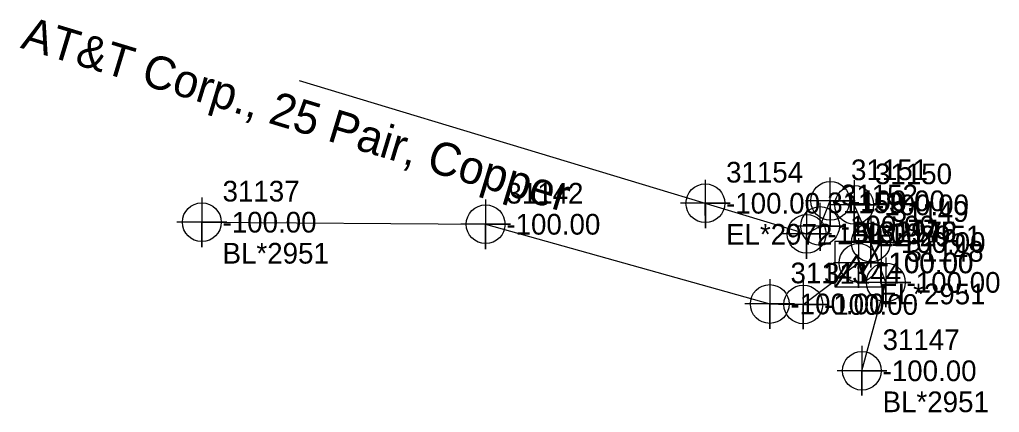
# Model space of a CAD drawing. Extents: x 2083698 to 2094313, y 743246 to 752873.
# Drawn here: x 2089853.3 to 2089971.5, y 743372.2 to 743419.7 of the extents above; entities that cross this region are included whole.
import ezdxf

# ---------------------------------------------------------------- set-up
doc = ezdxf.new("R2010")
doc.units = 0
for name, color, linetype in [('Exist Other Culture Area Outline', 7, 'Continuous'), ('Exist Property Iron Pin Leader', 7, 'Continuous'), ('Exist Property Iron Pin Text', 7, 'Continuous'), ('Exist Property Monument Leader', 7, 'Continuous'), ('Exist Property Monument Text', 7, 'Continuous'), ('Exist Right of Way Line Leader', 7, 'Continuous'), ('Exist Right of Way Line Text', 7, 'Continuous'), ('Exist Roads EOP Cogo Number', 7, 'Continuous'), ('Exist Roads EOP Cogo Point CELL', 7, 'Continuous'), ('Exist Utilities Power UG Cable SUE LOS B', 7, 'Continuous'), ('Exist Utilities Telephone UG Conduit SUE LOS B', 7, 'Continuous'), ('Exist Utilities Telephone UG Conduit SUE LOS B Text', 7, 'Continuous'), ('Scratch_Level_2', 7, 'Continuous'), ('Scratch_Level_3', 7, 'Continuous')]:
    doc.layers.add(name, color=color, linetype=linetype)

msp = doc.modelspace()

# ---------------------------------------------------------------- linework, layer by layer
at = {"layer": 'Exist Other Culture Area Outline'}
msp.add_line((2089954.58, 743390.3), (2089954.58, 743390.3), dxfattribs=at)
msp.add_lwpolyline([(2089951.73, 743392.91), (2089957.28, 743392.91), (2089957.28, 743387.36), (2089951.73, 743387.36)], close=True, dxfattribs=at)
for points in [[(2089951.73, 743387.36), (2089954.38, 743391.3), (2089955, 743389.09), (2089957.28, 743392.91)], [(2089951.8, 743387.36), (2089954.38, 743391.09), (2089954.96, 743388.91), (2089957.28, 743392.75)]]:
    msp.add_lwpolyline(points, dxfattribs=at)
at = {"layer": 'Exist Property Iron Pin Text'}
for points in [[(2089954.03, 743400.31), (2089954.03, 743394.31), (2089954.03, 743397.31), (2089957.03, 743397.31), (2089951.03, 743397.31)], [(2089875.3, 743398.22), (2089875.3, 743392.22), (2089875.3, 743395.22), (2089878.3, 743395.22), (2089872.3, 743395.22)], [(2089909.55, 743397.97), (2089909.55, 743391.97), (2089909.55, 743394.97), (2089912.55, 743394.97), (2089906.55, 743394.97)], [(2089956.03, 743395.76), (2089956.03, 743389.76), (2089956.03, 743392.76), (2089959.03, 743392.76), (2089953.03, 743392.76)], [(2089954.54, 743393.3), (2089954.54, 743387.3), (2089954.54, 743390.3), (2089957.54, 743390.3), (2089951.54, 743390.3)], [(2089957.84, 743390.95), (2089957.84, 743384.95), (2089957.84, 743387.95), (2089960.84, 743387.95), (2089954.84, 743387.95)], [(2089943.83, 743388.34), (2089943.83, 743382.34), (2089943.83, 743385.34), (2089946.83, 743385.34), (2089940.83, 743385.34)], [(2089947.88, 743388.28), (2089947.88, 743382.28), (2089947.88, 743385.28), (2089950.88, 743385.28), (2089944.88, 743385.28)], [(2089954.95, 743380.27), (2089954.95, 743374.27), (2089954.95, 743377.27), (2089957.95, 743377.27), (2089951.95, 743377.27)]]:
    msp.add_lwpolyline(points, dxfattribs=at)
for centre in [(2089954.03, 743397.31), (2089875.3, 743395.22), (2089909.55, 743394.97), (2089956.03, 743392.76), (2089954.54, 743390.3), (2089957.84, 743387.95), (2089943.83, 743385.34), (2089947.88, 743385.28), (2089954.95, 743377.27)]:
    msp.add_circle(centre, 2.34, dxfattribs=at)
at = {"layer": 'Exist Right of Way Line Text'}
for points in [[(2089936.03, 743400.33), (2089936.06, 743394.51), (2089936.04, 743397.51), (2089939.06, 743397.51), (2089933.06, 743397.51)], [(2089951.1, 743400.62), (2089951.14, 743394.8), (2089951.12, 743397.8), (2089954.14, 743397.8), (2089948.14, 743397.8)], [(2089949.87, 743397.58), (2089949.91, 743391.76), (2089949.89, 743394.76), (2089952.91, 743394.76), (2089946.91, 743394.76)], [(2089948.25, 743396.62), (2089948.28, 743390.81), (2089948.27, 743393.81), (2089951.28, 743393.81), (2089945.28, 743393.81)]]:
    msp.add_lwpolyline(points, dxfattribs=at)
for centre in [(2089936.06, 743397.51), (2089951.14, 743397.8), (2089948.28, 743393.81), (2089949.91, 743394.76)]:
    msp.add_circle(centre, 2.34, dxfattribs=at)
at = {"layer": 'Exist Utilities Power UG Cable SUE LOS B'}
for points in [[(2089954.95, 743377.27), (2089957.84, 743387.95), (2089956.03, 743392.76), (2089954.03, 743397.31)], [(2089875.3, 743395.22), (2089909.55, 743394.97), (2089943.83, 743385.34), (2089947.88, 743385.28), (2089954.54, 743390.3)]]:
    msp.add_lwpolyline(points, dxfattribs=at)
at = {"layer": 'Exist Utilities Telephone UG Conduit SUE LOS B'}
msp.add_lwpolyline([(2089887.06, 743412.35), (2089948.28, 743393.81), (2089949.91, 743394.76), (2089951.14, 743397.8)], dxfattribs=at)

# ---------------------------------------------------------------- texts
at = {"layer": 'Exist Property Iron Pin Leader'}
for s, p in [('31150', (2089956.53, 743399.81)), ('31137', (2089877.8, 743397.72)), ('31142', (2089912.05, 743397.47)), ('31149', (2089958.53, 743395.26)), ('31145', (2089957.04, 743392.8)), ('31148', (2089960.34, 743390.45)), ('31143', (2089946.33, 743387.84)), ('31144', (2089950.38, 743387.78)), ('31147', (2089957.45, 743379.77))]:
    msp.add_text(s, height=2.5, dxfattribs=at).set_placement(p)
at = {"layer": 'Exist Property Monument Leader'}
for s, p in [('EL*2951', (2089956.53, 743392.31)), ('BL*2951', (2089877.8, 743390.22)), ('EL*2951', (2089957.04, 743385.3)), ('BL*2951', (2089957.45, 743372.27))]:
    msp.add_text(s, height=2.5, dxfattribs=at).set_placement(p)
at = {"layer": 'Exist Property Monument Text'}
for p in [(2089956.53, 743396.06), (2089877.8, 743393.97), (2089912.05, 743393.72), (2089958.53, 743391.51), (2089957.04, 743389.05), (2089960.34, 743386.7), (2089946.33, 743384.09), (2089950.38, 743384.03), (2089957.45, 743376.02)]:
    msp.add_text('-100.00', height=2.5, dxfattribs=at).set_placement(p)
at = {"layer": 'Exist Right of Way Line Leader'}
for s, p in [('31154', (2089938.56, 743400.01)), ('31151', (2089953.64, 743400.3)), ('31152', (2089952.41, 743397.26)), ('31153', (2089950.78, 743396.31))]:
    msp.add_text(s, height=2.5, dxfattribs=at).set_placement(p)
at = {"layer": 'Exist Roads EOP Cogo Number'}
msp.add_text('-100.00', height=2.5, dxfattribs=at).set_placement((2089957.08, 743389.05))
at = {"layer": 'Exist Roads EOP Cogo Point CELL'}
msp.add_text('31146', height=2.5, dxfattribs=at).set_placement((2089957.08, 743392.8))
at = {"layer": 'Exist Utilities Telephone UG Conduit SUE LOS B Text'}
msp.add_text('AT&T Corp., 25 Pair, Copper', height=4, rotation=343.1497, dxfattribs=at).set_placement((2089853.3, 743416.31))
at = {"layer": 'Scratch_Level_2'}
for p in [(2089938.56, 743396.26), (2089953.64, 743396.55), (2089950.78, 743392.56), (2089952.41, 743393.51)]:
    msp.add_text('-100.00', height=2.5, dxfattribs=at).set_placement(p)
at = {"layer": 'Scratch_Level_3'}
for s, p in [('EL*2972', (2089938.56, 743392.51)), ('BL*2972', (2089953.64, 743392.8))]:
    msp.add_text(s, height=2.5, dxfattribs=at).set_placement(p)

doc.saveas('drawing.dxf')
